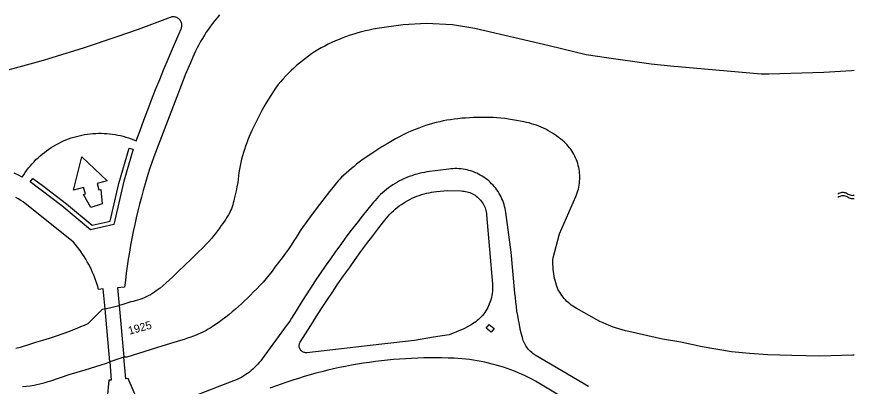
# Model space of a CAD drawing. Extents: x 122462 to 123306, y 485548 to 486417.
# Drawn here: x 123149.2 to 123306, y 485893.5 to 485962.7 of the extents above; entities that cross this region are included whole.
import ezdxf

# ---------------------------------------------------------------- set-up
doc = ezdxf.new("R2010")
doc.units = 0
for name, color, linetype in [('Level 14', 7, 'Continuous'), ('Level 19', 7, 'Continuous'), ('Level 2', 7, 'Continuous'), ('Level 21', 7, 'Continuous'), ('Level 22', 7, 'Continuous'), ('Level 48', 7, 'Continuous'), ('Level 55', 7, 'Continuous'), ('Level 61', 7, 'Continuous')]:
    doc.layers.add(name, color=color, linetype=linetype)

msp = doc.modelspace()

# ---------------------------------------------------------------- linework, layer by layer
at = {"layer": 'Level 14'}
for p, q in [((123165.69, 485907.98), (123168.33, 485908.62)), ((123169.22, 485898.92), (123166.56, 485898.07))]:
    msp.add_line(p, q, dxfattribs=at)
for points in [[(123306.02, 485952.65), (123305.5, 485952.59), (123300.33, 485952.23), (123294.16, 485952.05), (123290.03, 485951.94), (123288.56, 485951.96), (123271.58, 485953.41), (123268, 485953.84), (123259.59, 485954.99), (123255.82, 485955.57), (123253.49, 485956.15), (123248.88, 485957.23), (123234.94, 485960.5), (123230.78, 485961.17), (123225.84, 485961.41), (123221.56, 485961.16), (123216.64, 485960.5), (123215.91, 485960.36), (123215.18, 485960.21), (123214.46, 485960.04), (123213.74, 485959.86), (123213.03, 485959.66), (123212.32, 485959.45), (123211.61, 485959.22), (123210.91, 485958.98), (123210.21, 485958.72), (123209.52, 485958.45), (123208.84, 485958.16), (123208.16, 485957.86), (123207.49, 485957.54), (123206.83, 485957.21), (123206.17, 485956.87), (123205.52, 485956.51), (123204.93, 485956.12), (123204.35, 485955.73), (123203.77, 485955.32), (123203.21, 485954.89), (123202.65, 485954.46), (123202.11, 485954.01), (123201.57, 485953.55), (123201.05, 485953.08), (123200.53, 485952.6), (123200.03, 485952.1), (123199.54, 485951.6), (123199.06, 485951.08), (123198.59, 485950.56), (123198.13, 485950.02), (123197.65, 485949.34), (123197.19, 485948.65), (123196.74, 485947.96), (123196.3, 485947.26), (123195.87, 485946.55), (123195.46, 485945.83), (123195.05, 485945.11), (123194.66, 485944.38), (123194.28, 485943.64), (123193.91, 485942.9), (123193.55, 485942.15), (123193.21, 485941.4), (123192.94, 485940.82), (123192.69, 485940.24), (123192.45, 485939.65), (123192.22, 485939.06), (123192.01, 485938.46), (123191.81, 485937.86), (123191.62, 485937.25), (123191.44, 485936.64), (123191.28, 485936.02), (123191.14, 485935.4), (123191, 485934.78), (123190.89, 485934.16), (123190.78, 485933.53), (123190.69, 485932.9), (123190.61, 485932.27), (123190.55, 485931.64)], [(123250.65, 485940.11), (123250.26, 485940.39), (123249.87, 485940.67), (123249.47, 485940.92), (123249.06, 485941.17), (123248.65, 485941.4), (123248.23, 485941.62), (123247.8, 485941.83), (123247.36, 485942.03), (123246.92, 485942.21), (123246.48, 485942.38), (123246.03, 485942.53), (123245.57, 485942.67), (123245.11, 485942.8), (123244.65, 485942.91), (123244.19, 485943.01), (123243.47, 485943.16), (123242.74, 485943.29), (123242.02, 485943.41), (123241.29, 485943.52), (123240.56, 485943.61), (123239.83, 485943.68), (123239.1, 485943.75), (123238.37, 485943.8), (123237.63, 485943.83), (123236.9, 485943.85), (123236.16, 485943.85), (123235.43, 485943.85), (123234.7, 485943.82), (123233.96, 485943.78), (123233.23, 485943.73), (123232.5, 485943.67), (123231.77, 485943.59), (123231.09, 485943.51), (123230.41, 485943.41), (123229.73, 485943.3), (123229.05, 485943.17), (123228.38, 485943.03), (123227.72, 485942.87), (123227.05, 485942.69), (123226.39, 485942.5), (123225.74, 485942.3), (123225.09, 485942.08), (123224.44, 485941.85), (123223.8, 485941.6), (123223.17, 485941.34), (123222.54, 485941.06), (123221.92, 485940.77), (123221.3, 485940.46), (123220.69, 485940.15), (123220.09, 485939.81), (123219.5, 485939.47), (123218.52, 485938.89), (123217.55, 485938.3), (123216.59, 485937.7), (123215.64, 485937.08), (123215.17, 485936.78), (123214.7, 485936.47), (123214.23, 485936.16), (123213.77, 485935.84), (123213.29, 485935.45), (123212.81, 485935.06), (123212.34, 485934.66), (123211.88, 485934.25), (123211.36, 485933.83), (123210.84, 485933.39), (123210.33, 485932.95), (123210, 485932.62), (123209.69, 485932.28), (123209.37, 485931.94), (123209.07, 485931.59), (123208.4, 485930.8), (123207.75, 485929.99), (123207.11, 485929.18), (123206.48, 485928.36), (123205.86, 485927.53), (123203.95, 485924.97), (123203.37, 485924.18), (123202.81, 485923.39), (123202.26, 485922.58), (123201.86, 485921.97), (123201.47, 485921.35), (123201.08, 485920.72), (123200.57, 485919.94), (123200.04, 485919.17), (123199.5, 485918.4), (123198.85, 485917.52), (123198.19, 485916.64), (123197.52, 485915.78), (123196.98, 485915.06), (123196.43, 485914.36), (123195.87, 485913.66), (123195.29, 485912.97), (123194.71, 485912.35), (123194.12, 485911.74), (123193.53, 485911.15), (123192.92, 485910.56), (123192.38, 485910.01), (123191.83, 485909.48), (123191.28, 485908.94), (123190.72, 485908.42)], [(123306.02, 485899.32), (123305.77, 485899.28), (123299.57, 485899.15), (123294.34, 485899.22), (123289.83, 485899.36), (123286.42, 485899.6), (123283.02, 485899.96), (123277.56, 485900.88), (123273.54, 485901.74), (123270.13, 485902.31), (123263.78, 485903.72), (123263.16, 485903.87), (123262.55, 485904.04), (123261.94, 485904.22), (123261.33, 485904.42), (123260.73, 485904.63), (123260.14, 485904.85), (123259.55, 485905.1), (123258.97, 485905.35), (123258.39, 485905.62), (123257.82, 485905.91), (123253.91, 485908.11), (123253.6, 485908.29), (123253.3, 485908.49), (123253.01, 485908.7), (123252.73, 485908.92), (123252.46, 485909.15), (123252.2, 485909.39), (123251.95, 485909.65), (123251.71, 485909.92), (123251.48, 485910.19), (123251.26, 485910.48), (123251.06, 485910.77), (123250.87, 485911.08), (123250.69, 485911.39), (123250.53, 485911.7), (123250.38, 485912.03), (123250.24, 485912.44), (123250.11, 485912.85), (123250, 485913.27), (123249.89, 485913.69), (123249.81, 485914.12), (123249.73, 485914.54), (123249.67, 485914.97), (123249.63, 485915.4), (123249.6, 485915.84), (123249.58, 485916.27), (123249.57, 485916.7), (123249.59, 485917.14), (123249.61, 485917.57), (123250.81, 485922.02), (123253.86, 485929.01), (123254, 485929.35), (123254.13, 485929.7), (123254.24, 485930.06), (123254.34, 485930.42), (123254.43, 485930.78), (123254.49, 485931.15), (123254.55, 485931.52), (123254.58, 485931.89), (123254.61, 485932.26), (123254.61, 485932.64), (123254.6, 485933.01), (123254.58, 485933.38), (123254.54, 485933.75), (123254.49, 485934.12), (123254.42, 485934.49), (123254.33, 485934.85), (123254.23, 485935.21), (123254.11, 485935.57), (123253.98, 485935.92), (123253.84, 485936.26), (123253.68, 485936.6), (123253.51, 485936.93), (123253.32, 485937.25), (123253.12, 485937.57), (123252.91, 485937.88), (123252.69, 485938.17), (123252.45, 485938.46), (123252.2, 485938.74), (123251.94, 485939.01), (123251.67, 485939.27), (123251.39, 485939.51), (123251.02, 485939.82), (123250.65, 485940.11)], [(123190.55, 485931.64), (123190.4, 485930.87), (123190.24, 485930.1), (123190.07, 485929.33), (123189.89, 485928.57), (123189.81, 485928.19), (123189.72, 485927.82), (123189.61, 485927.46), (123189.5, 485927.09), (123189.36, 485926.73), (123189.22, 485926.38), (123189.06, 485926.03), (123188.82, 485925.61), (123188.58, 485925.19), (123188.32, 485924.79), (123188.05, 485924.39), (123187.76, 485923.99), (123187.47, 485923.61), (123187.12, 485923.11), (123186.76, 485922.61), (123186.39, 485922.12), (123186.01, 485921.64), (123185.62, 485921.16), (123185.13, 485920.62), (123184.62, 485920.08), (123184.11, 485919.56), (123182.96, 485918.42), (123181.8, 485917.28), (123180.64, 485916.16), (123179.46, 485915.04), (123178.87, 485914.47), (123178.31, 485913.93), (123177.75, 485913.4), (123177.17, 485912.88), (123176.58, 485912.37), (123175.99, 485911.88), (123175.64, 485911.6), (123175.29, 485911.34), (123174.93, 485911.09), (123174.56, 485910.86), (123174.19, 485910.63), (123173.8, 485910.42), (123173.41, 485910.23), (123173.01, 485910.05), (123172.61, 485909.88), (123172.2, 485909.73), (123171.78, 485909.59), (123171.36, 485909.47), (123170.94, 485909.36), (123170.51, 485909.27), (123168.84, 485908.74), (123168.33, 485908.62)], [(123165.69, 485907.98), (123165.15, 485907.86), (123162.47, 485905.18), (123161.79, 485904.88), (123161.11, 485904.59), (123160.42, 485904.3), (123159.73, 485904.03), (123159.03, 485903.77), (123157.77, 485903.32), (123156.51, 485902.88), (123155.24, 485902.46), (123153.96, 485902.05), (123152.68, 485901.66), (123151.34, 485901.24), (123150.57, 485901), (123149.79, 485900.77), (123149.01, 485900.56)], [(123190.72, 485908.42), (123190.13, 485907.91), (123189.53, 485907.41), (123188.92, 485906.92), (123188.31, 485906.43), (123187.68, 485905.96), (123187.05, 485905.51), (123186.41, 485905.06), (123185.76, 485904.62), (123185.4, 485904.38), (123185.02, 485904.16), (123184.64, 485903.94), (123184.26, 485903.73), (123183.77, 485903.5), (123183.28, 485903.29), (123182.78, 485903.08), (123182.28, 485902.89), (123181.77, 485902.71), (123181.13, 485902.48), (123180.49, 485902.26), (123179.85, 485902.05), (123179.2, 485901.85), (123178.55, 485901.66), (123176.36, 485901), (123174.17, 485900.33), (123171.98, 485899.65), (123169.8, 485898.95), (123169.22, 485898.92)], [(123150.26, 485893.42), (123150.98, 485893.5), (123151.7, 485893.59), (123152.41, 485893.7), (123152.94, 485893.81), (123153.46, 485893.93), (123153.99, 485894.06), (123154.5, 485894.2), (123155.02, 485894.36), (123155.53, 485894.53), (123158.96, 485895.68), (123162, 485896.57), (123165.96, 485897.81), (123166.56, 485898.07)]]:
    msp.add_lwpolyline(points, dxfattribs=at)
at = {"layer": 'Level 19'}
for points in [[(123171.55, 485939.45), (123172.25, 485941.38), (123172.96, 485943.31), (123173.68, 485945.23), (123174.41, 485947.15), (123175.16, 485949.07), (123175.93, 485950.97), (123176.7, 485952.88), (123177.49, 485954.77), (123178.3, 485956.67), (123179.11, 485958.55), (123179.94, 485960.43), (123180, 485960.58), (123180.04, 485960.73), (123180.07, 485960.88), (123180.08, 485961.04), (123180.08, 485961.2), (123180.06, 485961.35), (123180.02, 485961.51), (123179.97, 485961.66), (123179.91, 485961.8), (123179.83, 485961.94), (123179.74, 485962.07), (123179.64, 485962.18), (123179.52, 485962.29), (123179.4, 485962.39), (123179.27, 485962.47), (123179.13, 485962.55), (123178.98, 485962.6), (123178.83, 485962.64), (123178.67, 485962.67), (123178.52, 485962.68), (123178.36, 485962.68), (123178.2, 485962.66), (123178.05, 485962.62), (123177.9, 485962.57), (123175.91, 485961.81), (123173.91, 485961.06), (123171.91, 485960.33), (123169.9, 485959.61), (123167.88, 485958.91), (123165.87, 485958.22), (123163.84, 485957.54), (123161.81, 485956.88), (123159.78, 485956.24), (123157.74, 485955.61), (123155.7, 485954.99), (123153.65, 485954.39), (123151.6, 485953.81), (123149.54, 485953.24), (123147.48, 485952.68)], [(123187.12, 485963.04), (123186.68, 485962.52), (123186.25, 485961.99), (123185.84, 485961.46), (123185.43, 485960.91), (123185.04, 485960.36), (123184.66, 485959.8), (123184.3, 485959.23), (123183.94, 485958.65), (123183.6, 485958.06), (123183.28, 485957.46), (123182.96, 485956.86), (123182.66, 485956.25), (123182.16, 485955.15), (123181.67, 485954.04), (123181.19, 485952.92), (123180.73, 485951.79), (123180.28, 485950.66), (123174.81, 485936.46), (123174.39, 485935.21), (123173.98, 485933.96), (123173.59, 485932.7), (123173.21, 485931.43), (123172.85, 485930.17), (123172.5, 485928.9), (123172.17, 485927.62), (123171.85, 485926.34), (123171.55, 485925.06), (123171.26, 485923.77), (123170.98, 485922.48), (123170.73, 485921.19), (123170.48, 485919.9), (123170.26, 485918.6), (123170.04, 485917.3), (123169.85, 485915.99), (123169.66, 485914.69), (123169.5, 485913.38), (123169.34, 485912.07), (123168.02, 485911.95), (123168.33, 485908.62)], [(123239.5, 485929.62), (123239.3, 485929.94), (123239.09, 485930.26), (123238.86, 485930.57), (123238.62, 485930.86), (123238.37, 485931.15), (123238.1, 485931.43), (123237.83, 485931.7), (123237.55, 485931.95), (123237.25, 485932.2), (123236.95, 485932.43), (123236.63, 485932.65), (123236.31, 485932.85), (123235.98, 485933.05), (123235.64, 485933.23), (123235.3, 485933.39), (123234.95, 485933.54), (123234.59, 485933.68), (123234.23, 485933.81), (123233.86, 485933.92), (123233.49, 485934.01), (123233.12, 485934.09), (123232.74, 485934.15), (123232.36, 485934.2), (123231.98, 485934.23), (123231.6, 485934.25), (123231.22, 485934.26), (123230.84, 485934.24), (123230.46, 485934.21), (123230.08, 485934.17), (123225.99, 485933.62), (123225.51, 485933.54), (123225.03, 485933.45), (123224.55, 485933.34), (123224.07, 485933.22), (123223.6, 485933.08), (123223.13, 485932.93), (123222.67, 485932.76), (123222.21, 485932.58), (123221.76, 485932.38), (123221.31, 485932.18), (123220.87, 485931.95), (123220.44, 485931.72), (123220.02, 485931.47), (123219.6, 485931.21), (123219.19, 485930.93), (123218.79, 485930.65), (123218.4, 485930.35), (123218.02, 485930.04), (123217.65, 485929.71), (123217.29, 485929.38), (123216.94, 485929.03), (123216.6, 485928.68), (123216.27, 485928.31), (123215.95, 485927.94), (123214.9, 485926.65), (123213.86, 485925.35), (123212.84, 485924.04), (123211.82, 485922.72), (123210.82, 485921.39), (123209.83, 485920.05), (123208.85, 485918.71), (123207.89, 485917.35), (123206.93, 485915.99), (123205.99, 485914.62), (123205.06, 485913.24), (123204.15, 485911.85), (123203.24, 485910.45), (123202.35, 485909.05), (123201.47, 485907.64), (123200.6, 485906.22), (123200.36, 485905.82), (123200.1, 485905.43), (123199.83, 485905.05), (123195.12, 485898.6), (123194.86, 485898.25), (123194.59, 485897.92), (123194.3, 485897.6), (123194.01, 485897.29), (123193.71, 485896.99), (123193.39, 485896.7), (123193.07, 485896.42), (123192.73, 485896.15), (123192.39, 485895.9), (123192.04, 485895.66), (123191.67, 485895.43), (123191.31, 485895.21), (123190.93, 485895.01), (123190.54, 485894.82), (123190.15, 485894.64), (123189.76, 485894.48), (123176.06, 485889.18)], [(123150.2, 485932.66), (123149.46, 485933.02), (123148.7, 485933.37)], [(123203.37, 485899.76), (123203.23, 485899.77), (123203.09, 485899.79), (123202.96, 485899.82), (123202.83, 485899.87), (123202.71, 485899.93), (123202.59, 485900.01), (123202.49, 485900.1), (123202.39, 485900.2), (123202.3, 485900.3), (123202.23, 485900.42), (123202.17, 485900.54), (123202.12, 485900.67), (123202.08, 485900.81), (123202.06, 485900.94), (123202.06, 485901.08), (123202.07, 485901.22), (123202.09, 485901.36), (123202.13, 485901.49), (123202.18, 485901.62), (123202.25, 485901.74), (123203.22, 485903.32), (123204.21, 485904.89), (123205.21, 485906.46), (123206.22, 485908.02), (123207.24, 485909.57), (123208.28, 485911.11), (123209.32, 485912.65), (123210.38, 485914.17), (123211.45, 485915.69), (123212.53, 485917.2), (123213.62, 485918.7), (123214.73, 485920.2), (123215.84, 485921.68), (123216.97, 485923.16), (123218.11, 485924.62), (123218.4, 485924.99), (123218.71, 485925.35), (123219.03, 485925.7), (123219.37, 485926.03), (123219.71, 485926.35), (123220.06, 485926.67), (123220.43, 485926.97), (123220.8, 485927.25), (123221.19, 485927.53), (123221.58, 485927.79), (123221.98, 485928.04), (123222.39, 485928.27), (123222.81, 485928.49), (123223.24, 485928.7), (123223.67, 485928.89), (123224.1, 485929.07), (123224.55, 485929.23), (123225, 485929.38), (123225.45, 485929.51), (123225.91, 485929.63), (123226.37, 485929.73), (123226.83, 485929.81), (123227.3, 485929.88), (123227.77, 485929.94), (123229.82, 485930.14), (123232.41, 485930.07), (123232.69, 485930.05), (123232.96, 485930.02), (123233.23, 485929.98), (123233.5, 485929.92), (123233.76, 485929.84), (123234.02, 485929.75), (123234.28, 485929.64), (123234.52, 485929.53), (123234.76, 485929.39), (123235, 485929.25), (123235.22, 485929.09), (123235.44, 485928.92), (123235.64, 485928.73), (123235.84, 485928.54), (123236.02, 485928.33), (123236.19, 485928.12), (123236.35, 485927.9), (123236.5, 485927.66), (123236.63, 485927.42), (123236.75, 485927.18), (123236.86, 485926.92), (123236.95, 485926.66), (123237.02, 485926.4), (123237.08, 485926.13), (123237.13, 485925.86), (123237.16, 485925.59), (123238.26, 485912.63), (123238.28, 485912.28), (123238.29, 485911.93), (123238.28, 485911.58), (123238.26, 485911.23), (123238.22, 485910.88), (123238.16, 485910.53), (123238.09, 485910.19), (123238.01, 485909.85), (123237.91, 485909.51), (123237.79, 485909.18), (123237.67, 485908.86), (123237.52, 485908.54)], [(123256.27, 485893.46), (123246.28, 485899.29), (123246.04, 485899.44), (123245.82, 485899.61), (123245.6, 485899.79), (123245.39, 485899.97), (123245.2, 485900.17), (123245.01, 485900.38), (123244.83, 485900.6), (123244.67, 485900.82), (123244.51, 485901.05), (123244.37, 485901.3), (123244.24, 485901.54), (123244.12, 485901.8), (123244.02, 485902.06), (123243.93, 485902.32), (123243.86, 485902.59), (123243.65, 485903.41), (123243.46, 485904.24), (123243.29, 485905.07), (123243.12, 485905.9), (123242.98, 485906.74), (123242.85, 485907.58), (123242.73, 485908.42), (123242.63, 485909.26), (123242.54, 485910.1), (123242.47, 485910.95), (123241.76, 485918.63), (123240.76, 485926.03), (123240.7, 485926.41), (123240.62, 485926.79), (123240.53, 485927.16), (123240.43, 485927.53), (123240.31, 485927.89), (123240.18, 485928.25), (123240.03, 485928.6), (123239.87, 485928.95), (123239.69, 485929.29), (123239.5, 485929.62)], [(123165.69, 485907.98), (123165.37, 485911.72), (123164.47, 485911.64), (123164.32, 485912.18), (123164.16, 485912.72), (123163.98, 485913.25), (123163.79, 485913.78), (123163.59, 485914.3), (123163.37, 485914.81), (123163.14, 485915.32), (123162.9, 485915.83), (123162.64, 485916.32), (123162.37, 485916.82), (123162.09, 485917.3), (123161.79, 485917.77), (123161.48, 485918.24), (123161.16, 485918.7), (123160.83, 485919.15), (123160.49, 485919.59), (123160.13, 485920.03), (123159.76, 485920.45), (123150.36, 485928), (123149.9, 485928.3), (123149.43, 485928.59), (123148.96, 485928.87)], [(123166.56, 485898.07), (123165.69, 485907.98), (123168.33, 485908.62), (123169.22, 485898.92), (123166.56, 485898.07)], [(123237.52, 485908.54), (123237.37, 485908.22), (123237.2, 485907.92), (123237.01, 485907.62), (123236.82, 485907.33), (123236.61, 485907.05), (123236.39, 485906.77), (123236.15, 485906.51), (123235.91, 485906.26), (123235.66, 485906.02), (123235.39, 485905.79), (123235.12, 485905.57), (123234.83, 485905.37), (123234.54, 485905.18), (123234.24, 485904.99), (123232.87, 485904.22), (123230.15, 485903.13), (123227.19, 485902.67), (123223.63, 485902.08), (123217.52, 485901.39), (123203.51, 485899.77), (123203.37, 485899.76)], [(123174.05, 485889.04), (123173.83, 485889.1), (123173.62, 485889.17), (123173.41, 485889.26), (123173.21, 485889.36), (123173.01, 485889.48), (123172.82, 485889.61), (123172.64, 485889.75), (123172.47, 485889.9), (123172.32, 485890.06), (123172.17, 485890.24), (123172.03, 485890.42), (123171.91, 485890.61), (123171.8, 485890.81), (123171.71, 485891.02), (123170.04, 485894.93), (123169.59, 485894.89), (123169.22, 485898.92)], [(123258.39, 485887.19), (123247.56, 485893.72), (123246.93, 485894.09), (123246.3, 485894.45), (123245.66, 485894.79), (123245.01, 485895.12), (123244.36, 485895.43), (123243.7, 485895.74), (123243.04, 485896.02), (123242.36, 485896.3), (123241.69, 485896.56), (123241.01, 485896.8), (123240.32, 485897.04), (123239.63, 485897.25), (123238.93, 485897.46), (123238.23, 485897.65), (123237.53, 485897.82), (123236.82, 485897.98), (123236.11, 485898.12), (123235.39, 485898.25), (123234.68, 485898.37), (123233.96, 485898.47), (123233.24, 485898.56), (123232.52, 485898.63), (123231.8, 485898.68), (123231.07, 485898.72), (123229.94, 485898.77), (123228.8, 485898.8), (123227.66, 485898.81), (123226.53, 485898.81), (123225.39, 485898.79), (123224.26, 485898.76), (123223.12, 485898.71), (123221.99, 485898.65), (123220.85, 485898.58), (123219.72, 485898.48), (123218.59, 485898.38), (123217.46, 485898.25), (123216.33, 485898.12), (123215.21, 485897.96), (123214.08, 485897.8), (123212.96, 485897.61), (123211.84, 485897.42), (123210.73, 485897.2), (123209.61, 485896.98), (123208.5, 485896.73), (123207.4, 485896.48), (123206.29, 485896.2), (123205.19, 485895.92), (123204.1, 485895.62), (123203.01, 485895.3), (123201.92, 485894.97), (123200.84, 485894.62), (123199.76, 485894.27), (123198.69, 485893.89), (123197.62, 485893.5), (123196.55, 485893.1)], [(123166.56, 485898.07), (123166.85, 485894.65), (123166.39, 485894.61), (123165.81, 485887.86)]]:
    msp.add_lwpolyline(points, dxfattribs=at)
at = {"layer": 'Level 2'}
msp.add_lwpolyline([(123163.04, 485926.98), (123161.67, 485929.43), (123162.02, 485929.54), (123161.64, 485930.73), (123159.76, 485930.2), (123161.32, 485936.44), (123166.1, 485931.99), (123164.23, 485931.46), (123164.56, 485930.26), (123164.92, 485930.36), (123165.13, 485927.63), (123163.04, 485926.98)], dxfattribs=at)
at = {"layer": 'Level 21'}
msp.add_lwpolyline([(123162.96, 485922.81), (123157.63, 485927.29), (123151.66, 485931.75), (123152.14, 485932.4), (123153.93, 485931.16), (123158.45, 485927.68), (123163.28, 485923.65), (123166.67, 485924.43), (123168.26, 485931.47), (123170.21, 485938.1), (123170.99, 485937.89), (123169.23, 485931.93), (123167.35, 485923.79), (123162.96, 485922.81)], dxfattribs=at)
at = {"layer": 'Level 22'}
msp.add_lwpolyline([(123150.2, 485932.66), (123150.48, 485933.1), (123150.76, 485933.53), (123151.07, 485933.96), (123151.38, 485934.37), (123151.71, 485934.78), (123152.05, 485935.17), (123152.4, 485935.55), (123152.76, 485935.93), (123153.14, 485936.29), (123153.53, 485936.64), (123153.92, 485936.97), (123154.33, 485937.3), (123154.74, 485937.61), (123155.17, 485937.91), (123155.6, 485938.2), (123156.05, 485938.47), (123156.5, 485938.73), (123156.96, 485938.98), (123157.42, 485939.21), (123157.89, 485939.43), (123158.37, 485939.63), (123158.86, 485939.82), (123159.35, 485939.99), (123159.85, 485940.15), (123160.35, 485940.29), (123160.85, 485940.42), (123161.36, 485940.53), (123161.87, 485940.62), (123162.39, 485940.71), (123162.9, 485940.77), (123163.42, 485940.82), (123163.94, 485940.85), (123164.46, 485940.87), (123164.98, 485940.87), (123165.5, 485940.85), (123166.02, 485940.82), (123166.54, 485940.78), (123167.06, 485940.71), (123167.57, 485940.63), (123168.08, 485940.54), (123168.59, 485940.43), (123169.1, 485940.3), (123169.6, 485940.16), (123170.09, 485940.01), (123170.58, 485939.84), (123171.07, 485939.65), (123171.55, 485939.45)], dxfattribs=at)
at = {"layer": 'Level 48'}
msp.add_lwpolyline([(123238.03, 485903.63), (123237.09, 485904.37), (123237.61, 485905.03), (123238.55, 485904.29), (123238.03, 485903.63)], dxfattribs=at)
at = {"layer": 'Level 55'}
for points in [[(123302.97, 485929.53), (123303.16, 485929.64), (123303.35, 485929.72), (123303.54, 485929.78), (123303.73, 485929.81), (123303.92, 485929.82), (123304.11, 485929.8), (123304.3, 485929.76), (123304.49, 485929.69), (123304.68, 485929.6), (123304.87, 485929.48), (123305.06, 485929.38), (123305.25, 485929.31), (123305.44, 485929.26), (123305.63, 485929.24), (123305.82, 485929.25), (123306.01, 485929.27), (123306.02, 485929.27)], [(123302.97, 485928.93), (123303.16, 485929.04), (123303.35, 485929.12), (123303.54, 485929.18), (123303.73, 485929.21), (123303.92, 485929.22), (123304.11, 485929.2), (123304.3, 485929.16), (123304.49, 485929.09), (123304.68, 485929), (123304.87, 485928.88), (123305.06, 485928.78), (123305.25, 485928.71), (123305.44, 485928.66), (123305.63, 485928.64), (123305.82, 485928.65), (123306.01, 485928.67), (123306.02, 485928.67)]]:
    msp.add_lwpolyline(points, dxfattribs=at)

# ---------------------------------------------------------------- texts
at = {"layer": 'Level 61'}
msp.add_text('1925', height=1.5, rotation=15.4747, dxfattribs=at).set_placement((123170.26, 485903.13))

doc.saveas('drawing.dxf')
